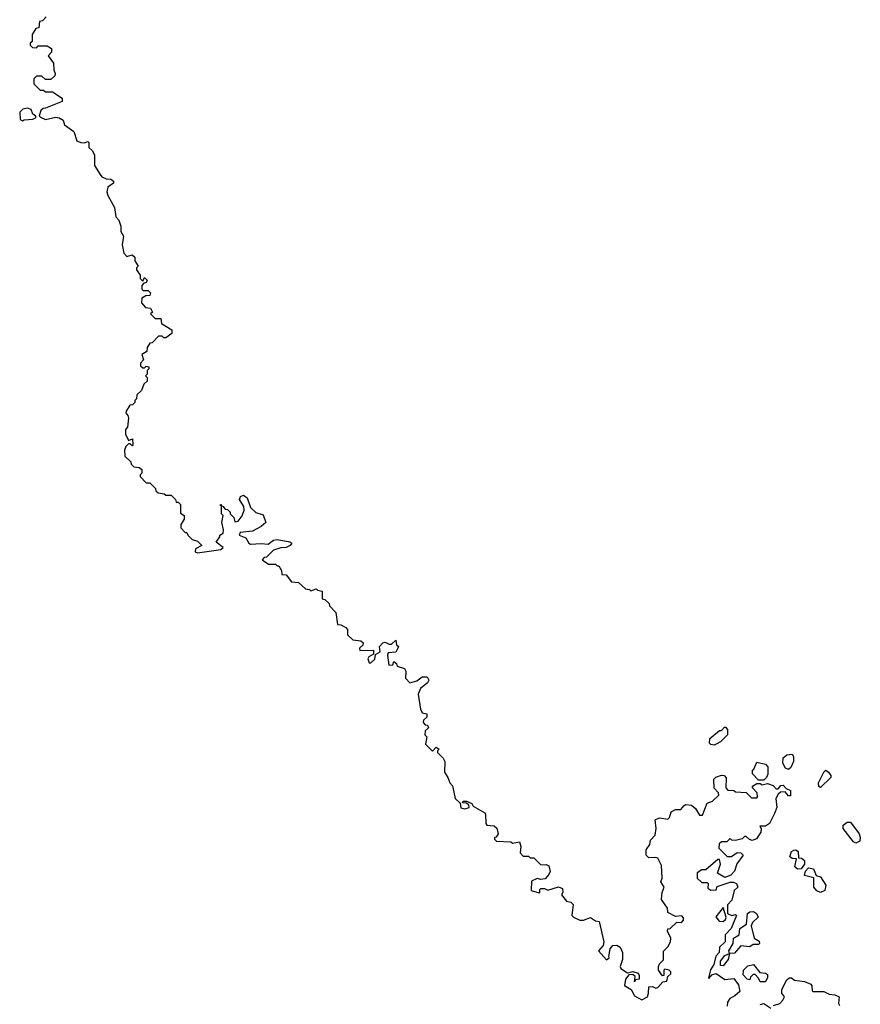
# Model space of a CAD drawing. Extents: x 2472589 to 2662339, y 701009 to 849030.
# Tile 323 of 406: x 2618800 to 2623550, y 719962 to 725528. Entities that reach past the tile are written whole.
import ezdxf

# ---------------------------------------------------------------- set-up
doc = ezdxf.new("R2010")
doc.units = 0

msp = doc.modelspace()

# ---------------------------------------------------------------- linework, layer by layer
at = {"layer": '0CON05XD'}
for points in [[(2618950, 725545), (2618928.3, 725521.7), (2618911.7, 725518.3), (2618908.3, 725481.7), (2618891.7, 725478.3), (2618870, 725445), (2618870, 725405), (2618860, 725395), (2618860, 725385), (2618871.7, 725371.7), (2618895, 725370), (2618905, 725380), (2618955, 725380), (2618980, 725365), (2618980, 725345), (2618960, 725325), (2618991.7, 725281.7), (2618992.5, 725245), (2619000, 725225), (2618998.3, 725211.7), (2618975, 725190), (2618945, 725190), (2618925, 725210), (2618895, 725210), (2618880, 725195), (2618880, 725165), (2618915, 725130), (2618935, 725130), (2618945, 725120), (2618985, 725120), (2619040, 725085), (2619040, 725065), (2618945, 725027.5), (2618933, 725027), (2618920, 725015), (2618910, 724985), (2618917, 724977), (2618945, 724963.3), (2619005, 724976.7), (2619023.6, 724973.6), (2619045, 724960), (2619053.6, 724933.6), (2619106.4, 724896.4), (2619123.6, 724843.6), (2619145, 724833.3), (2619165, 724832.5), (2619185, 724840), (2619190, 724835), (2619190, 724805), (2619209.3, 724789.3), (2619222.5, 724765), (2619222.5, 724705), (2619253.9, 724653.9), (2619265, 724640), (2619288.3, 724628.3), (2619315, 724627.5), (2619330, 724615), (2619330, 724605), (2619297.5, 724582.5), (2619293.3, 724555), (2619297.5, 724535), (2619336.4, 724466.4), (2619343, 724413), (2619360, 724395), (2619371.7, 724361.7), (2619370.7, 724330.7), (2619386.7, 724305), (2619378.8, 724255), (2619388.3, 724208.3), (2619405, 724190), (2619435, 724200), (2619450, 724185), (2619450, 724165), (2619470, 724135), (2619460, 724125), (2619460, 724115), (2619480, 724085), (2619480, 724065), (2619495, 724050), (2619505, 724070), (2619520, 724055), (2619515, 724040), (2619501.7, 724038.3), (2619490, 724025), (2619490, 724005), (2619498.3, 723998.3), (2619525, 723997.5), (2619540, 723985), (2619535, 723970), (2619513, 723967), (2619490, 723955), (2619488.3, 723928.3), (2619511.7, 723901.7), (2619538.3, 723898.3), (2619550, 723875), (2619540, 723865), (2619565, 723840), (2619598.3, 723838.3), (2619601.7, 723811.7), (2619660, 723775), (2619660, 723755), (2619625, 723730), (2619615, 723730), (2619605, 723740), (2619585, 723740), (2619548.3, 723701.7), (2619535, 723700), (2619520, 723675), (2619518.3, 723651.7), (2619490, 723635), (2619500, 723605), (2619483, 723587), (2619481.7, 723571.7), (2619495, 723560), (2619505, 723560), (2619515, 723570), (2619530, 723565), (2619530, 723555), (2619520, 723545), (2619520, 723525), (2619510, 723515), (2619520, 723505), (2619520, 723485), (2619501.7, 723468.3), (2619488.3, 723431.7), (2619461.7, 723408.3), (2619460, 723385), (2619450, 723375), (2619450, 723365), (2619438.3, 723351.7), (2619421.7, 723348.3), (2619401.2, 723315), (2619400, 723305), (2619411.7, 723291.7), (2619413.9, 723276.1), (2619410, 723225), (2619398.3, 723211.7), (2619397.5, 723185), (2619415, 723150), (2619438.3, 723158.3), (2619440, 723125), (2619435, 723120), (2619425, 723130), (2619415, 723130), (2619400, 723115), (2619392, 723095), (2619395, 723060), (2619428.3, 723028.3), (2619430, 723015), (2619445, 723000), (2619475, 722997.5), (2619490, 722985), (2619490, 722965), (2619480, 722955), (2619480, 722945), (2619515, 722910), (2619535, 722910), (2619568.3, 722878.3), (2619570, 722865), (2619583, 722853), (2619617, 722847), (2619625, 722840), (2619655, 722840), (2619680, 722815), (2619685, 722800), (2619695, 722800), (2619708.3, 722788.3), (2619708.3, 722738.3), (2619730, 722725), (2619730, 722705), (2619710, 722675), (2619710, 722655), (2619735, 722630), (2619745, 722630), (2619750, 722615), (2619775, 722590), (2619805, 722580), (2619830, 722555), (2619793.6, 722536.4), (2619790.7, 722520.7), (2619805, 722514.2), (2619935.9, 722534.1), (2619950, 722545), (2619910, 722575), (2619930, 722605), (2619930, 722615), (2619950, 722625), (2619952.5, 722645), (2619942.5, 722685), (2619950, 722725), (2619940, 722735), (2619940, 722780), (2619930, 722785), (2619938.3, 722788.3), (2619940, 722780), (2619948.3, 722778.3), (2619961.7, 722761.7), (2619975, 722760), (2619990, 722745), (2619990, 722735), (2620010, 722715), (2620015, 722690), (2620035, 722692.5), (2620057, 722723), (2620067.5, 722755), (2620067, 722777), (2620042.5, 722815), (2620047, 722833), (2620065, 722840), (2620086.1, 722826.1), (2620105, 722770), (2620135, 722742.5), (2620175, 722730), (2620190, 722685), (2620165, 722662.5), (2620115, 722637.5), (2620045, 722630), (2620040, 722615), (2620078.5, 722598.5), (2620095, 722568.8), (2620105, 722562.5), (2620165, 722567.5), (2620203.6, 722563.6), (2620234.4, 722585.6), (2620255, 722588.9), (2620326, 722576), (2620338.3, 722568.3), (2620327.5, 722555), (2620305.7, 722544.3), (2620275, 722542), (2620235, 722528.8), (2620195, 722490), (2620181.7, 722488.3), (2620170, 722475), (2620205, 722450), (2620245, 722450), (2620255, 722440), (2620265, 722440), (2620280, 722415), (2620281.7, 722391.7), (2620305, 722390), (2620335, 722350), (2620375, 722347.5), (2620415, 722310), (2620437, 722307), (2620445, 722300), (2620475, 722310), (2620482.5, 722302.5), (2620508.3, 722298.3), (2620510, 722255), (2620525, 722250), (2620548.3, 722228.3), (2620550, 722215), (2620587, 722177), (2620595, 722110), (2620615, 722107.5), (2620643, 722093), (2620651.7, 722081.7), (2620651.7, 722051.7), (2620681.7, 722021.7), (2620727, 722017), (2620740, 722005), (2620738.3, 721991.7), (2620720, 721975), (2620721.7, 721961.7), (2620800, 721965), (2620798.3, 721941.7), (2620773.6, 721926.4), (2620766.7, 721915), (2620775, 721892.5), (2620785, 721892.5), (2620806.1, 721913.9), (2620810, 721940), (2620837.5, 721955), (2620832.5, 721985), (2620852.5, 722005), (2620865, 722010), (2620888.3, 721998.3), (2620901.7, 721998.3), (2620925, 722020), (2620930, 721995), (2620940, 721985), (2620937.5, 721975), (2620925, 721952.5), (2620881.7, 721948.3), (2620877.5, 721935), (2620885, 721880), (2620908.3, 721881.7), (2620915, 721900), (2620928.3, 721888.3), (2620933, 721873), (2620975, 721860), (2620982.5, 721845), (2620980, 721805), (2621005, 721780), (2621045, 721790), (2621075, 721813.3), (2621103, 721813), (2621112.5, 721795), (2621105, 721780), (2621065, 721747.5), (2621052.5, 721715), (2621065, 721630), (2621075, 721610), (2621100, 721605), (2621100, 721585), (2621081.7, 721568.3), (2621080, 721555), (2621091.7, 721541.7), (2621105, 721540), (2621110, 721525), (2621091.7, 721508.3)], [(2618815, 724957.5), (2618825, 724962.5), (2618875, 724966.7), (2618892.5, 724975), (2618890, 724985), (2618873.9, 724993.9), (2618865, 725020), (2618845, 725027.5), (2618818.3, 725021.7), (2618800, 725005), (2618802.5, 724965), (2618815, 724957.5)], [(2622725, 721427.5), (2622705, 721430), (2622698.3, 721438.3), (2622700, 721465), (2622755, 721510), (2622765, 721510), (2622781.7, 721528.3), (2622788.3, 721528.3), (2622800, 721515), (2622800, 721485), (2622760, 721445), (2622735, 721432.5), (2622725, 721427.5)], [(2621091.7, 721508.3), (2621090, 721485), (2621100, 721475), (2621093, 721433), (2621133, 721393), (2621153.6, 721416.4), (2621170, 721405), (2621160, 721395), (2621160, 721385), (2621193, 721353), (2621202.5, 721335), (2621200, 721275), (2621220, 721245), (2621230, 721215), (2621246.2, 721196.2), (2621260, 721125), (2621288.3, 721098.3), (2621293.6, 721073.6), (2621315, 721067.5), (2621340, 721075), (2621338.3, 721088.3), (2621325, 721100), (2621301.7, 721101.7), (2621305, 721110), (2621325, 721110), (2621355, 721097.5), (2621361.7, 721081.7), (2621427.5, 721045), (2621432.5, 721035), (2621433.3, 720985), (2621440, 720975), (2621481.7, 720971.7), (2621497, 720957), (2621503.3, 720925), (2621492.5, 720907.5), (2621482.5, 720905), (2621482.5, 720895), (2621493.6, 720883.6), (2621575, 720880), (2621585, 720872.5), (2621625, 720880), (2621632.5, 720855), (2621628.3, 720818.3), (2621645, 720800), (2621675, 720800), (2621685, 720790), (2621705, 720790), (2621745, 720750), (2621775, 720752.5), (2621790, 720745), (2621797, 720713), (2621790, 720695), (2621769.3, 720670.7), (2621745, 720667.5), (2621725, 720673.3), (2621691.7, 720658.3), (2621690, 720605), (2621735, 720592.5), (2621740, 720595), (2621738.3, 720611.7), (2621745, 720617.5), (2621765, 720616.7), (2621785, 720606.7), (2621845, 720626.7), (2621866.4, 720616.4), (2621870, 720595), (2621861.7, 720581.7), (2621890, 720545), (2621915, 720540), (2621927, 720527), (2621920, 720465), (2621930, 720455), (2621965, 720437.5), (2621985, 720437.5), (2622025, 720452.5), (2622053, 720433), (2622075, 720430), (2622100, 720315), (2622096.1, 720293.9), (2622070, 720265), (2622115, 720212.5), (2622130, 720225), (2622128.3, 720231.7), (2622136.7, 720275), (2622152.5, 720295), (2622175, 720296.7), (2622193.3, 720285), (2622206.7, 720255), (2622206.7, 720215), (2622192.5, 720175), (2622197.5, 720165), (2622235, 720140), (2622265, 720146.7), (2622295, 720137.5), (2622300, 720125), (2622300, 720105), (2622280, 720100), (2622275, 720090), (2622278.3, 720118.3), (2622265, 720130), (2622241.7, 720128.3), (2622222.5, 720105), (2622218.3, 720068.3), (2622255.7, 720045.7), (2622275, 720010), (2622315, 719986.7), (2622346.7, 720005), (2622353.8, 720025), (2622355, 720060), (2622375, 720062.5), (2622395, 720052.5), (2622405, 720057.5), (2622435, 720090), (2622456.7, 720093.3), (2622461.7, 720118.3), (2622480, 720135), (2622480, 720145), (2622470, 720155), (2622445, 720160), (2622440, 720155), (2622440, 720125), (2622433, 720123), (2622410, 720155), (2622410, 720175), (2622415, 720190), (2622437, 720213), (2622438.3, 720261.7), (2622463, 720287), (2622477.5, 720315), (2622480, 720335), (2622460, 720375), (2622461.7, 720388.3), (2622475, 720390), (2622513, 720427), (2622540, 720425), (2622551.7, 720438.3), (2622551.7, 720451.7), (2622541.7, 720461.7), (2622505, 720457.5), (2622461.7, 720481.7), (2622460, 720505), (2622427.5, 720555), (2622430, 720595), (2622442.5, 720625), (2622422.5, 720655), (2622430, 720675), (2622426.4, 720746.4), (2622405, 720787.5), (2622395, 720792.5), (2622355, 720790), (2622340, 720805), (2622340, 720835), (2622360, 720865), (2622365, 720890), (2622391.7, 720918.3), (2622396.7, 720955), (2622390, 721005), (2622415, 721016.7), (2622461.7, 721008.3), (2622471.7, 721018.3), (2622480.7, 721049.3), (2622505, 721062.5), (2622535, 721062.5), (2622554, 721086), (2622565, 721092.5), (2622597, 721087), (2622619.3, 721069.3), (2622641.7, 721031.7), (2622658.3, 721031.7), (2622685, 721100), (2622715, 721110), (2622750, 721145), (2622748.3, 721158.3), (2622723.6, 721183.6), (2622722.5, 721235), (2622733, 721247), (2622765, 721257.5), (2622780, 721255), (2622791.7, 721241.7), (2622790, 721185), (2622801.7, 721171.7), (2622835, 721170), (2622845, 721162.5), (2622905, 721160), (2622935, 721130), (2622965, 721130), (2622970, 721135), (2622967, 721157), (2622940, 721185), (2622940, 721195), (2622965, 721210), (2622985, 721210), (2622995, 721202.5), (2623025, 721210), (2623058.3, 721198.3), (2623075, 721180), (2623085, 721180), (2623101.7, 721198.3), (2623115, 721200), (2623131.7, 721181.7), (2623155, 721170), (2623155, 721140), (2623145, 721140), (2623125, 721162.5), (2623098.3, 721161.7), (2623085, 721150), (2623072.5, 721125), (2623077.5, 721075), (2623065, 721040), (2623036.4, 720983.6), (2623015, 720970), (2622981.7, 720968.3), (2622990, 720955), (2622987.5, 720935), (2622963, 720897), (2622938.3, 720888.3), (2622923, 720893), (2622905, 720910), (2622895, 720910), (2622881.7, 720898.3), (2622845, 720887.5), (2622825, 720890), (2622815, 720900), (2622795, 720880), (2622765, 720880), (2622751.7, 720868.3), (2622750, 720845), (2622798.3, 720798.3), (2622821.7, 720798.3), (2622855, 720820), (2622875, 720817.5), (2622887.5, 720805), (2622853, 720757), (2622840, 720715), (2622818.6, 720691.4), (2622785, 720678.8), (2622742.5, 720702.5), (2622760, 720755), (2622755, 720780), (2622745, 720780), (2622677, 720723), (2622655, 720722.5), (2622627.5, 720705), (2622627.5, 720675), (2622655, 720650), (2622685, 720650), (2622690, 720645), (2622688.3, 720618.3), (2622705, 720607.5), (2622735, 720610), (2622741.7, 720628.3), (2622815, 720652.5), (2622833, 720653), (2622850, 720645), (2622857.5, 720625), (2622837.5, 720605), (2622825, 720550), (2622800, 720525), (2622800, 720475), (2622823.9, 720463.9), (2622845, 720470), (2622850, 720465), (2622819.8, 720390.2), (2622786, 720355), (2622785.5, 720314.5), (2622754, 720285), (2622752.9, 720255), (2622734.2, 720235), (2622722.3, 720187.7), (2622703.9, 720156.1), (2622692, 720112), (2622695, 720107.5), (2622711.9, 720128.1), (2622735, 720136), (2622785, 720102.5), (2622835, 720107.5), (2622861.7, 720071.7), (2622870, 720035), (2622840.7, 720009.3), (2622812.5, 719995), (2622800, 719975), (2622798.3, 719951.7)], [(2623145, 721290), (2623127, 721297), (2623112.5, 721325), (2623113.3, 721355), (2623135, 721373.3), (2623165, 721376.7), (2623173, 721363), (2623173.3, 721335), (2623158.3, 721301.7), (2623145, 721290)], [(2623005, 721230), (2622975, 721230), (2622940, 721265), (2622940, 721285), (2622948.3, 721291.7), (2622965, 721330), (2623015, 721320), (2623027.5, 721305), (2623027, 721263), (2623020, 721245), (2623005, 721230)], [(2623325, 721187.5), (2623315, 721192.5), (2623314.4, 721215), (2623345, 721277.5), (2623355, 721285.8), (2623370.8, 721275), (2623383.8, 721255), (2623383.3, 721245), (2623325, 721187.5)], [(2623525, 720872.5), (2623510.7, 720880.7), (2623453.3, 720955), (2623453.8, 720975), (2623475, 720991.2), (2623495, 720992.5), (2623543.3, 720925), (2623550, 720905), (2623547.5, 720885), (2623525, 720872.5)], [(2623195, 720726.2), (2623180, 720740), (2623190, 720785), (2623165, 720786.7), (2623152.5, 720795), (2623162, 720825), (2623175, 720833.8), (2623185, 720836.2), (2623198.8, 720825), (2623200.7, 720790.7), (2623217.7, 720787.7), (2623233.8, 720775), (2623233.8, 720755), (2623215, 720728.8), (2623195, 720726.2)], [(2623325, 720593.8), (2623305, 720603.3), (2623287.5, 720625), (2623287.5, 720677.5), (2623235, 720690), (2623240, 720715), (2623256.7, 720733.3), (2623285, 720727.5), (2623300, 720690), (2623325, 720682.5), (2623356, 720636), (2623348.8, 720605), (2623325, 720593.8)], [(2622775, 720430), (2622788.3, 720441.7), (2622792.5, 720455), (2622775, 720510), (2622733.3, 720456.7), (2622751.7, 720431.7), (2622775, 720430)], [(2622775, 720178.8), (2622760.8, 720180.8), (2622759.2, 720205), (2622785, 720238), (2622810, 720250), (2622808, 720265), (2622830.8, 720305), (2622834.2, 720335), (2622866, 720354), (2622870, 720390), (2622907.5, 720415), (2622913.3, 720475), (2622925, 720485.5), (2622947.4, 720487.4), (2622963.8, 720475), (2622972.5, 720455), (2622940, 720425), (2622932.5, 720405), (2622950, 720335), (2622978.3, 720318.3), (2622980, 720305), (2622975, 720300), (2622945, 720300), (2622925, 720287.5), (2622875, 720292.5), (2622838.3, 720251.7), (2622810, 720250), (2622804.2, 720215), (2622775, 720178.8)], [(2623015, 720090), (2622985, 720090), (2622975, 720110), (2622955, 720130), (2622945, 720130), (2622930, 720115), (2622925, 720100), (2622910, 720105), (2622888.3, 720128.3), (2622890, 720155), (2622915, 720180), (2622947, 720187), (2622982.5, 720142.5), (2623015, 720137.5), (2623025, 720130), (2623026.1, 720113.9), (2623015, 720090)], [(2623060, 719955), (2623095, 719967.5), (2623112.5, 719985), (2623122.5, 720005), (2623107.5, 720025), (2623107.5, 720045), (2623135, 720100), (2623148.3, 720111.7), (2623161.7, 720111.7), (2623178.3, 720098.3), (2623235, 720091.2), (2623270, 720075), (2623277, 720067), (2623278.3, 720038.3), (2623283.6, 720033.6), (2623343.6, 720033.6), (2623375, 720018.8), (2623406.2, 720016.2), (2623430, 720005), (2623427, 719967), (2623432.5, 719955)], [(2622985, 719960), (2623005, 719967.5), (2623045, 719940)]]:
    msp.add_lwpolyline(points, dxfattribs=at)

doc.saveas('drawing.dxf')
